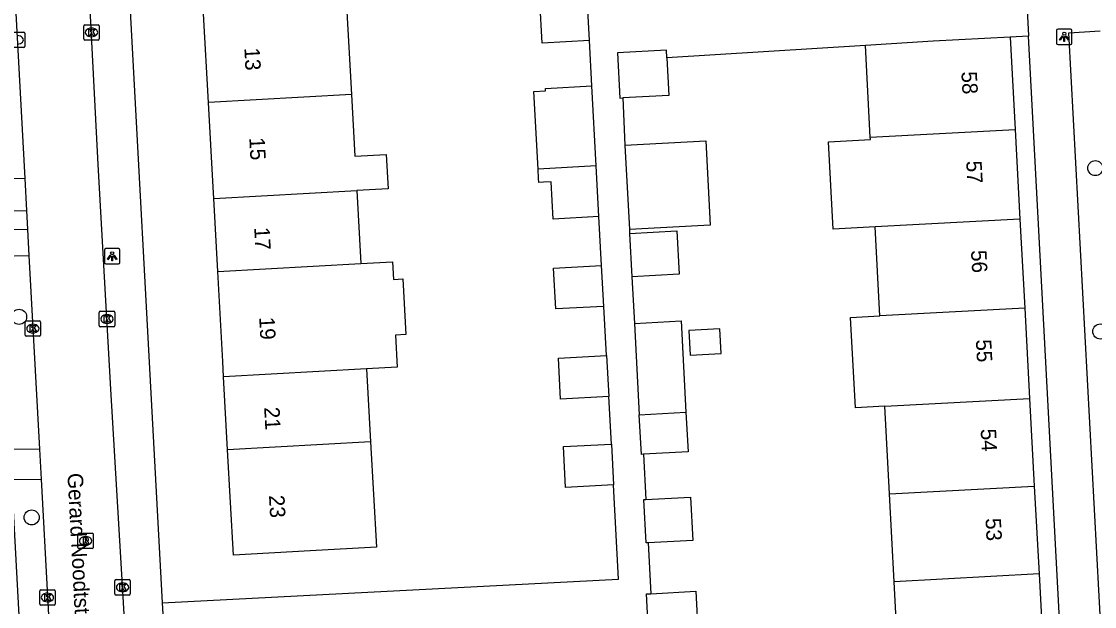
# Model space of a CAD drawing. Extents: x 158087 to 159494, y 382905 to 383981.
# Drawn here: x 158597.5 to 158667.2, y 383535 to 383572.9 of the extents above; entities that cross this region are included whole.
import ezdxf

# ---------------------------------------------------------------- set-up
doc = ezdxf.new("R2010")
doc.units = 0
for name, color, linetype in [('IMGEO_Boom', 7, 'Continuous'), ('IMGEO_Kolk', 7, 'Continuous'), ('IMGEO_Lichtpunt', 7, 'Continuous'), ('IMGEO_Openbare_ruimte_label', 7, 'Continuous'), ('IMGEO_Pand', 7, 'Continuous'), ('IMGEO_Pand_nummerreeks', 7, 'Continuous'), ('IMGEO_Rijbaan_lokaal_open', 7, 'Continuous'), ('IMGEO_Rioolput', 7, 'Continuous'), ('IMGEO_Voetpad_open', 7, 'Continuous')]:
    doc.layers.add(name, color=color, linetype=linetype)

msp = doc.modelspace()

# ---------------------------------------------------------------- linework, layer by layer
at = {"layer": 'IMGEO_Boom'}
for centre in [(158667.232, 383563.397), (158597.343, 383553.747), (158667.553, 383552.798), (158598.155, 383540.734)]:
    msp.add_circle(centre, 0.489, dxfattribs=at)
at = {"layer": 'IMGEO_Kolk'}
for p, q in [((158601.617, 383572.699), (158602.469, 383572.699)), ((158596.791, 383572.219), (158597.643, 383572.219)), ((158597.717, 383572.145), (158597.717, 383571.293)), ((158601.542, 383571.773), (158601.542, 383572.625)), ((158602.03, 383572.479), (158602.055, 383572.479)), ((158602.543, 383572.625), (158602.543, 383571.773)), ((158602.469, 383571.699), (158601.617, 383571.699)), ((158602.053, 383571.919), (158602.028, 383571.919)), ((158597.643, 383571.219), (158596.791, 383571.219)), ((158602.55, 383553.179), (158602.55, 383554.031)), ((158602.625, 383554.105), (158603.477, 383554.105)), ((158603.038, 383553.885), (158603.063, 383553.885)), ((158603.551, 383554.031), (158603.551, 383553.179)), ((158597.735, 383552.559), (158597.735, 383553.411)), ((158597.81, 383553.485), (158598.662, 383553.485)), ((158598.223, 383553.265), (158598.248, 383553.265)), ((158598.736, 383553.411), (158598.736, 383552.559)), ((158603.061, 383553.325), (158603.036, 383553.325)), ((158598.662, 383552.485), (158597.81, 383552.485)), ((158598.246, 383552.705), (158598.221, 383552.705)), ((158603.477, 383553.105), (158602.625, 383553.105)), ((158603.56, 383535.773), (158603.56, 383536.625)), ((158603.635, 383536.699), (158604.487, 383536.699)), ((158604.048, 383536.479), (158604.073, 383536.479)), ((158604.561, 383536.625), (158604.561, 383535.773)), ((158598.684, 383535.112), (158598.684, 383535.964)), ((158598.759, 383536.038), (158599.611, 383536.038)), ((158599.172, 383535.818), (158599.197, 383535.818)), ((158599.685, 383535.964), (158599.685, 383535.112)), ((158604.071, 383535.919), (158604.046, 383535.919)), ((158599.195, 383535.258), (158599.17, 383535.258)), ((158604.487, 383535.699), (158603.635, 383535.699)), ((158599.611, 383535.038), (158598.759, 383535.038))]:
    msp.add_line(p, q, dxfattribs=at)
for points in [[(158601.617, 383572.699), (158602.469, 383572.699)], [(158596.791, 383572.219), (158597.643, 383572.219)], [(158597.717, 383572.145), (158597.717, 383571.293)], [(158601.542, 383571.773), (158601.542, 383572.625)], [(158601.863, 383572.399), (158601.986, 383572.399), (158601.986, 383572.248), (158602.116, 383572.399), (158602.28, 383572.399), (158602.134, 383572.248), (158602.287, 383571.999), (158602.135, 383571.999), (158602.05, 383572.163), (158601.986, 383572.096), (158601.986, 383571.999), (158601.863, 383571.999), (158601.863, 383572.399)], [(158602.543, 383572.625), (158602.543, 383571.773)], [(158602.469, 383571.699), (158601.617, 383571.699)], [(158597.643, 383571.219), (158596.791, 383571.219)], [(158602.55, 383553.179), (158602.55, 383554.031)], [(158602.625, 383554.105), (158603.477, 383554.105)], [(158603.551, 383554.031), (158603.551, 383553.179)], [(158597.735, 383552.559), (158597.735, 383553.411)], [(158597.81, 383553.485), (158598.662, 383553.485)], [(158598.056, 383553.185), (158598.179, 383553.185), (158598.179, 383553.034), (158598.309, 383553.185), (158598.473, 383553.185), (158598.327, 383553.034), (158598.48, 383552.785), (158598.328, 383552.785), (158598.243, 383552.949), (158598.179, 383552.882), (158598.179, 383552.785), (158598.056, 383552.785), (158598.056, 383553.185)], [(158598.736, 383553.411), (158598.736, 383552.559)], [(158602.871, 383553.805), (158602.994, 383553.805), (158602.994, 383553.654), (158603.124, 383553.805), (158603.288, 383553.805), (158603.142, 383553.654), (158603.295, 383553.405), (158603.143, 383553.405), (158603.058, 383553.569), (158602.994, 383553.502), (158602.994, 383553.405), (158602.871, 383553.405), (158602.871, 383553.805)], [(158598.662, 383552.485), (158597.81, 383552.485)], [(158603.477, 383553.105), (158602.625, 383553.105)], [(158603.56, 383535.773), (158603.56, 383536.625)], [(158603.635, 383536.699), (158604.487, 383536.699)], [(158604.561, 383536.625), (158604.561, 383535.773)], [(158598.684, 383535.112), (158598.684, 383535.964)], [(158598.759, 383536.038), (158599.611, 383536.038)], [(158599.685, 383535.964), (158599.685, 383535.112)], [(158603.881, 383536.399), (158604.004, 383536.399), (158604.004, 383536.248), (158604.134, 383536.399), (158604.298, 383536.399), (158604.152, 383536.248), (158604.305, 383535.999), (158604.153, 383535.999), (158604.068, 383536.163), (158604.004, 383536.096), (158604.004, 383535.999), (158603.881, 383535.999), (158603.881, 383536.399)], [(158599.005, 383535.738), (158599.128, 383535.738), (158599.128, 383535.587), (158599.258, 383535.738), (158599.422, 383535.738), (158599.276, 383535.587), (158599.429, 383535.338), (158599.277, 383535.338), (158599.192, 383535.502), (158599.128, 383535.435), (158599.128, 383535.338), (158599.005, 383535.338), (158599.005, 383535.738)], [(158604.487, 383535.699), (158603.635, 383535.699)], [(158599.611, 383535.038), (158598.759, 383535.038)]]:
    msp.add_lwpolyline(points, dxfattribs=at)
for centre, start, end in [((158601.619, 383572.623), 91.55205, 178.44795), ((158601.619, 383572.623), 91.55205, 178.44795), ((158602.467, 383572.623), 1.55205, 88.44795), ((158602.467, 383572.623), 1.55205, 88.44795), ((158597.641, 383572.143), 1.55205, 88.44795), ((158597.641, 383572.143), 1.55205, 88.44795), ((158597.641, 383571.295), 271.55205, 358.44795), ((158597.641, 383571.295), 271.55205, 358.44795), ((158601.619, 383571.775), 181.55205, 268.44795), ((158601.619, 383571.775), 181.55205, 268.44795), ((158602.467, 383571.775), 271.55205, 358.44795), ((158602.467, 383571.775), 271.55205, 358.44795), ((158602.627, 383554.029), 91.55205, 178.44795), ((158602.627, 383554.029), 91.55205, 178.44795), ((158603.475, 383554.029), 1.55205, 88.44795), ((158603.475, 383554.029), 1.55205, 88.44795), ((158597.812, 383553.409), 91.55205, 178.44795), ((158597.812, 383553.409), 91.55205, 178.44795), ((158598.66, 383553.409), 1.55205, 88.44795), ((158598.66, 383553.409), 1.55205, 88.44795), ((158602.627, 383553.181), 181.55205, 268.44795), ((158602.627, 383553.181), 181.55205, 268.44795), ((158603.475, 383553.181), 271.55205, 358.44795), ((158603.475, 383553.181), 271.55205, 358.44795), ((158597.812, 383552.561), 181.55205, 268.44795), ((158597.812, 383552.561), 181.55205, 268.44795), ((158598.66, 383552.561), 271.55205, 358.44795), ((158598.66, 383552.561), 271.55205, 358.44795), ((158603.637, 383536.623), 91.55205, 178.44795), ((158603.637, 383536.623), 91.55205, 178.44795), ((158604.485, 383536.623), 1.55205, 88.44795), ((158604.485, 383536.623), 1.55205, 88.44795), ((158598.761, 383535.962), 91.55205, 178.44795), ((158598.761, 383535.962), 91.55205, 178.44795), ((158599.609, 383535.962), 1.55205, 88.44795), ((158599.609, 383535.962), 1.55205, 88.44795), ((158603.637, 383535.775), 181.55205, 268.44795), ((158603.637, 383535.775), 181.55205, 268.44795), ((158604.485, 383535.775), 271.55205, 358.44795), ((158604.485, 383535.775), 271.55205, 358.44795), ((158598.761, 383535.114), 181.55205, 268.44795), ((158598.761, 383535.114), 181.55205, 268.44795), ((158599.609, 383535.114), 271.55205, 358.44795), ((158599.609, 383535.114), 271.55205, 358.44795)]:
    msp.add_arc(centre, 0.0765, start, end, dxfattribs=at)
for centre, major_axis, ratio, start_param, end_param in [((158597.228, 383571.719), (-0.39, 0.002), 0.717154, 1.570796, 4.712389), ((158602.029, 383572.199), (-0.387, 0.002), 0.722429, 4.712389, 7.853982), ((158602.054, 383572.199), (-0.39, 0.002), 0.717154, 1.570796, 4.712389), ((158603.037, 383553.605), (-0.387, 0.002), 0.722429, 4.712389, 7.853982), ((158603.062, 383553.605), (-0.39, 0.002), 0.717154, 1.570796, 4.712389), ((158598.222, 383552.985), (-0.387, 0.002), 0.722429, 4.712389, 7.853982), ((158598.247, 383552.985), (-0.39, 0.002), 0.717154, 1.570796, 4.712389), ((158604.047, 383536.199), (-0.387, 0.002), 0.722429, 4.712389, 7.853982), ((158604.072, 383536.199), (-0.39, 0.002), 0.717154, 1.570796, 4.712389), ((158599.171, 383535.538), (-0.387, 0.002), 0.722429, 4.712389, 7.853982), ((158599.196, 383535.538), (-0.39, 0.002), 0.717154, 1.570796, 4.712389)]:
    msp.add_ellipse(centre, major_axis=major_axis, ratio=ratio, start_param=start_param, end_param=end_param, dxfattribs=at)
at = {"layer": 'IMGEO_Lichtpunt'}
for p, q in [((158664.715, 383572.318), (158664.715, 383571.511)), ((158664.715, 383572.318), (158664.715, 383571.511)), ((158665.617, 383572.413), (158664.809, 383572.413)), ((158665.617, 383572.413), (158664.809, 383572.413)), ((158665.711, 383571.511), (158665.711, 383572.318)), ((158665.711, 383571.511), (158665.711, 383572.318)), ((158664.809, 383571.417), (158665.617, 383571.417)), ((158664.809, 383571.417), (158665.617, 383571.417)), ((158602.885, 383558.077), (158602.885, 383557.27)), ((158602.885, 383558.077), (158602.885, 383557.27)), ((158603.787, 383558.172), (158602.979, 383558.172)), ((158603.787, 383558.172), (158602.979, 383558.172)), ((158603.881, 383557.27), (158603.881, 383558.077)), ((158603.881, 383557.27), (158603.881, 383558.077)), ((158602.979, 383557.176), (158603.787, 383557.176)), ((158602.979, 383557.176), (158603.787, 383557.176))]:
    msp.add_line(p, q, dxfattribs=at)
for points in [[(158665.089, 383571.982), (158665.128, 383571.954), (158664.94, 383571.692), (158664.902, 383571.719), (158665.089, 383571.982)], [(158665.301, 383571.954), (158665.339, 383571.981), (158665.526, 383571.719), (158665.487, 383571.691), (158665.301, 383571.954)], [(158665.191, 383571.934), (158665.238, 383571.934), (158665.238, 383571.612), (158665.191, 383571.612), (158665.191, 383571.934)], [(158603.259, 383557.741), (158603.298, 383557.713), (158603.11, 383557.451), (158603.072, 383557.478), (158603.259, 383557.741)], [(158603.361, 383557.693), (158603.408, 383557.693), (158603.408, 383557.371), (158603.361, 383557.371), (158603.361, 383557.693)], [(158603.471, 383557.713), (158603.509, 383557.74), (158603.696, 383557.478), (158603.657, 383557.45), (158603.471, 383557.713)]]:
    msp.add_lwpolyline(points, dxfattribs=at)
for centre in [(158665.214, 383572.116), (158603.384, 383557.875)]:
    msp.add_circle(centre, 0.0994, dxfattribs=at)
for centre, start, end in [((158664.809, 383572.318), 90, 180), ((158664.809, 383572.318), 90, 180), ((158665.617, 383572.318), 0, 90), ((158665.617, 383572.318), 0, 90), ((158664.809, 383571.511), 180, 270), ((158664.809, 383571.511), 180, 270), ((158665.617, 383571.511), 270, 0), ((158665.617, 383571.511), 270, 360), ((158602.979, 383558.077), 90, 180), ((158602.979, 383558.077), 90, 180), ((158603.787, 383558.077), 0, 90), ((158603.787, 383558.077), 0, 90), ((158602.979, 383557.27), 180, 270), ((158602.979, 383557.27), 180, 270), ((158603.787, 383557.27), 270, 0), ((158603.787, 383557.27), 270, 360)]:
    msp.add_arc(centre, 0.0946, start, end, dxfattribs=at)
at = {"layer": 'IMGEO_Pand'}
for points in [[(158634.377, 383571.671), (158631.302, 383571.504), (158631.152, 383574.269), (158633.455, 383574.394)], [(158634.377, 383571.671), (158634.227, 383574.436), (158633.455, 383574.394)], [(158609.638, 383567.655), (158609.32, 383573.414)], [(158618.606, 383573.926), (158618.924, 383568.167)], [(158661.695, 383571.9), (158656.703, 383571.631), (158652.297, 383571.355)], [(158652.619, 383565.393), (158652.297, 383571.355)], [(158661.695, 383571.9), (158662.019, 383565.9)], [(158639.413, 383570.548), (158639.387, 383571.047), (158636.197, 383570.878), (158636.352, 383567.942), (158636.557, 383567.953)], [(158639.413, 383570.548), (158639.542, 383568.111), (158636.557, 383567.953)], [(158631.041, 383563.332), (158630.768, 383568.362), (158631.536, 383568.404), (158631.527, 383568.559), (158634.537, 383568.725)], [(158634.819, 383563.54), (158634.537, 383568.725)], [(158618.924, 383568.167), (158609.638, 383567.655)], [(158618.924, 383568.167), (158619.144, 383564.167), (158621.185, 383564.279), (158621.308, 383562.059), (158619.266, 383561.947)], [(158609.981, 383561.435), (158609.941, 383562.168), (158609.638, 383567.655)], [(158652.619, 383565.393), (158662.019, 383565.9)], [(158662.019, 383565.9), (158662.332, 383560.092)], [(158636.685, 383564.887), (158641.93, 383565.165), (158642.22, 383559.684), (158636.982, 383559.407)], [(158652.932, 383559.585), (158650.205, 383559.438), (158649.9, 383565.105), (158652.627, 383565.252), (158652.619, 383565.393)], [(158636.685, 383564.887), (158636.982, 383559.407)], [(158634.819, 383563.54), (158631.041, 383563.332)], [(158634.997, 383560.25), (158632.028, 383560.089), (158631.897, 383562.51), (158631.398, 383562.482), (158631.089, 383562.466), (158631.075, 383562.715), (158631.041, 383563.332)], [(158634.997, 383560.25), (158634.819, 383563.54)], [(158609.981, 383561.435), (158619.266, 383561.947)], [(158619.266, 383561.947), (158619.528, 383557.206)], [(158610.243, 383556.694), (158609.981, 383561.435)], [(158662.332, 383560.092), (158652.932, 383559.585)], [(158653.244, 383553.803), (158652.932, 383559.585)], [(158662.332, 383560.092), (158662.644, 383554.31)], [(158636.988, 383559.161), (158640.065, 383559.324), (158640.214, 383556.514), (158637.137, 383556.351)], [(158636.988, 383559.161), (158637.137, 383556.351)], [(158610.243, 383556.694), (158619.528, 383557.206)], [(158610.62, 383549.861), (158610.565, 383550.849), (158610.243, 383556.694)], [(158619.528, 383557.206), (158621.598, 383557.32), (158621.661, 383556.176), (158622.257, 383556.209), (158622.457, 383552.597), (158621.786, 383552.56), (158621.9, 383550.482), (158619.905, 383550.372)], [(158635.31, 383554.422), (158632.187, 383554.26), (158632.049, 383556.911), (158635.172, 383557.073)], [(158635.31, 383554.422), (158635.172, 383557.073)], [(158662.644, 383554.31), (158653.244, 383553.803)], [(158662.644, 383554.31), (158662.96, 383548.451)], [(158637.301, 383553.322), (158640.33, 383553.482), (158640.644, 383547.555)], [(158637.301, 383553.322), (158637.615, 383547.395)], [(158653.56, 383547.944), (158651.656, 383547.841), (158651.34, 383553.7), (158653.244, 383553.803)], [(158640.921, 383551.267), (158642.924, 383551.373), (158642.84, 383552.97), (158640.836, 383552.864), (158640.921, 383551.267)], [(158635.633, 383548.577), (158632.51, 383548.415), (158632.372, 383551.066), (158635.495, 383551.228)], [(158635.495, 383551.228), (158635.633, 383548.577)], [(158619.905, 383550.372), (158610.62, 383549.861)], [(158610.881, 383545.115), (158610.62, 383549.861)], [(158619.905, 383550.372), (158620.167, 383545.627)], [(158653.56, 383547.944), (158662.96, 383548.451)], [(158662.96, 383548.451), (158663.267, 383542.768)], [(158653.866, 383542.261), (158653.56, 383547.944)], [(158637.615, 383547.395), (158640.644, 383547.555)], [(158637.886, 383544.832), (158637.751, 383544.825), (158637.615, 383547.395)], [(158640.644, 383547.555), (158640.78, 383544.986), (158637.886, 383544.832)], [(158620.167, 383545.627), (158620.544, 383538.798), (158616.251, 383538.561), (158611.258, 383538.286), (158610.881, 383545.115)], [(158620.167, 383545.627), (158610.881, 383545.115)], [(158635.949, 383542.843), (158632.826, 383542.681), (158632.688, 383545.332), (158635.811, 383545.494)], [(158635.811, 383545.494), (158635.949, 383542.843)], [(158653.866, 383542.261), (158663.267, 383542.768)], [(158663.267, 383542.768), (158663.574, 383537.071)], [(158638.042, 383541.896), (158640.936, 383542.049), (158641.084, 383539.242), (158638.19, 383539.089)], [(158654.173, 383536.564), (158653.866, 383542.261)], [(158638.19, 383539.089), (158638.055, 383539.082), (158637.906, 383541.889), (158638.042, 383541.896)], [(158654.483, 383530.818), (158652.664, 383530.751), (158652.599, 383531.948), (158654.417, 383532.046), (158654.173, 383536.564)], [(158663.574, 383537.071), (158654.173, 383536.564)], [(158663.574, 383537.071), (158663.884, 383531.325)], [(158638.245, 383532.835), (158638.089, 383535.771), (158638.365, 383535.786)], [(158638.365, 383535.786), (158641.279, 383535.94), (158641.435, 383533.004), (158638.245, 383532.835)]]:
    msp.add_lwpolyline(points, dxfattribs=at)
at = {"layer": 'IMGEO_Rijbaan_lokaal_open'}
for points in [[(158605.871, 383502.536), (158605.085, 383516.613), (158604.332, 383531.556), (158604.294, 383532.21), (158604.075, 383535.954), (158603.307, 383549.063), (158602.483, 383563.627), (158601.748, 383577.901), (158601.347, 383584.473)], [(158596.929, 383577.033), (158597.707, 383562.727)], [(158597.707, 383562.727), (158597.82, 383560.643)], [(158597.82, 383560.643), (158597.887, 383559.419)], [(158597.887, 383559.419), (158597.979, 383557.724)], [(158597.979, 383557.724), (158598.662, 383545.166)], [(158598.662, 383545.166), (158598.768, 383543.224)], [(158598.768, 383543.224), (158599.598, 383527.989)]]:
    msp.add_lwpolyline(points, dxfattribs=at)
at = {"layer": 'IMGEO_Rioolput'}
for p, q in [((158601.161, 383538.785), (158601.161, 383539.637)), ((158601.236, 383539.711), (158602.088, 383539.711)), ((158601.649, 383539.491), (158601.674, 383539.491)), ((158602.162, 383539.637), (158602.162, 383538.785)), ((158602.088, 383538.711), (158601.236, 383538.711)), ((158601.672, 383538.931), (158601.647, 383538.931))]:
    msp.add_line(p, q, dxfattribs=at)
for points in [[(158601.161, 383538.785), (158601.161, 383539.637)], [(158601.236, 383539.711), (158602.088, 383539.711)], [(158601.75, 383539.409), (158601.498, 383539.411), (158601.498, 383539.011)], [(158601.676, 383539.33), (158601.622, 383539.33), (158601.622, 383539.249)], [(158601.622, 383539.249), (158601.674, 383539.249)], [(158602.162, 383539.637), (158602.162, 383538.785)], [(158602.088, 383538.711), (158601.236, 383538.711)], [(158601.498, 383539.011), (158601.622, 383539.011), (158601.622, 383539.173), (158601.633, 383539.173)], [(158601.68, 383539.144), (158601.751, 383539.011), (158601.891, 383539.011), (158601.826, 383539.137)]]:
    msp.add_lwpolyline(points, dxfattribs=at)
for centre, radius, start, end in [((158601.238, 383539.635), 0.0765, 91.55205, 178.44795), ((158601.238, 383539.635), 0.0765, 91.55205, 178.44795), ((158601.658, 383539.438), 0.19, 274.7715, 282.96867), ((158601.682, 383539.234), 0.0964, 77.00612, 93.18647), ((158601.696, 383539.291), 0.0378, 276.66336, 79.67722), ((158601.749, 383539.299), 0.109, 350.36119, 89.41601), ((158601.747, 383539.299), 0.112, 277.58423, 350.98172), ((158602.086, 383539.635), 0.0765, 1.55205, 88.44795), ((158602.086, 383539.635), 0.0765, 1.55205, 88.44795), ((158601.238, 383538.787), 0.0765, 181.55205, 268.44795), ((158601.238, 383538.787), 0.0765, 181.55205, 268.44795), ((158601.632, 383539.12), 0.0533, 26.02933, 88.69889), ((158601.731, 383539.084), 0.108, 29.51342, 73.79051), ((158602.086, 383538.787), 0.0765, 271.55205, 358.44795), ((158602.086, 383538.787), 0.0765, 271.55205, 358.44795)]:
    msp.add_arc(centre, radius, start, end, dxfattribs=at)
for centre, major_axis, ratio, start_param, end_param in [((158601.648, 383539.211), (-0.387, 0.002), 0.722429, 4.712389, 7.853982), ((158601.673, 383539.211), (-0.39, 0.002), 0.717154, 1.570796, 4.712389)]:
    msp.add_ellipse(centre, major_axis=major_axis, ratio=ratio, start_param=start_param, end_param=end_param, dxfattribs=at)
at = {"layer": 'IMGEO_Voetpad_open'}
for points in [[(158604.023, 383583.607), (158606.636, 383535.182)], [(158597.707, 383562.727), (158595.796, 383562.694), (158595.015, 383577.001), (158596.929, 383577.033)], [(158662.762, 383574.518), (158662.899, 383572.01), (158662.901, 383571.964)], [(158668.993, 383507.507), (158665.508, 383572.174), (158667.539, 383572.294)], [(158634.537, 383568.725), (158634.377, 383571.671)], [(158652.297, 383571.355), (158639.413, 383570.548)], [(158662.901, 383571.964), (158661.695, 383571.9)], [(158666.144, 383510.926), (158662.901, 383571.964)], [(158636.557, 383567.953), (158636.685, 383564.887)], [(158597.887, 383559.419), (158595.977, 383559.386), (158595.91, 383560.61), (158597.82, 383560.643)], [(158635.172, 383557.073), (158634.997, 383560.25)], [(158636.982, 383559.407), (158636.988, 383559.161)], [(158598.662, 383545.166), (158596.755, 383545.133), (158596.07, 383557.689), (158597.979, 383557.724)], [(158637.137, 383556.351), (158637.301, 383553.322)], [(158635.495, 383551.228), (158635.31, 383554.422)], [(158635.811, 383545.494), (158635.633, 383548.577)], [(158637.886, 383544.832), (158638.042, 383541.896)], [(158599.598, 383527.989), (158597.691, 383527.956), (158596.86, 383543.191), (158598.768, 383543.224)], [(158606.636, 383535.182), (158636.267, 383536.719), (158635.949, 383542.843)], [(158638.19, 383539.089), (158638.365, 383535.786)], [(158606.636, 383535.182), (158606.753, 383533.014)]]:
    msp.add_lwpolyline(points, dxfattribs=at)

# ---------------------------------------------------------------- texts
at = {"layer": 'IMGEO_Openbare_ruimte_label'}
msp.add_text('Gerard Noodtstraat', height=1, rotation=272.97967, dxfattribs=at).set_placement((158600.482, 383543.589))
at = {"layer": 'IMGEO_Pand_nummerreeks'}
for s, rotation, p in [('13', 273.15729, (158611.967, 383571.19)), ('58', 273.0878, (158658.532, 383569.647)), ('15', 273.15679, (158612.288, 383565.366)), ('57', 273.08803, (158658.844, 383563.854)), ('17', 273.15679, (158612.609, 383559.542)), ('56', 273.0878, (158659.157, 383558.057)), ('19', 273.15679, (158612.93, 383553.718)), ('55', 273.08803, (158659.47, 383552.26)), ('21', 273.15679, (158613.254, 383547.873)), ('54', 273.0878, (158659.782, 383546.464)), ('23', 273.15729, (158613.568, 383542.162)), ('53', 273.0878, (158660.095, 383540.667))]:
    msp.add_text(s, height=1, rotation=rotation, dxfattribs=at).set_placement(p)

doc.saveas('drawing.dxf')
